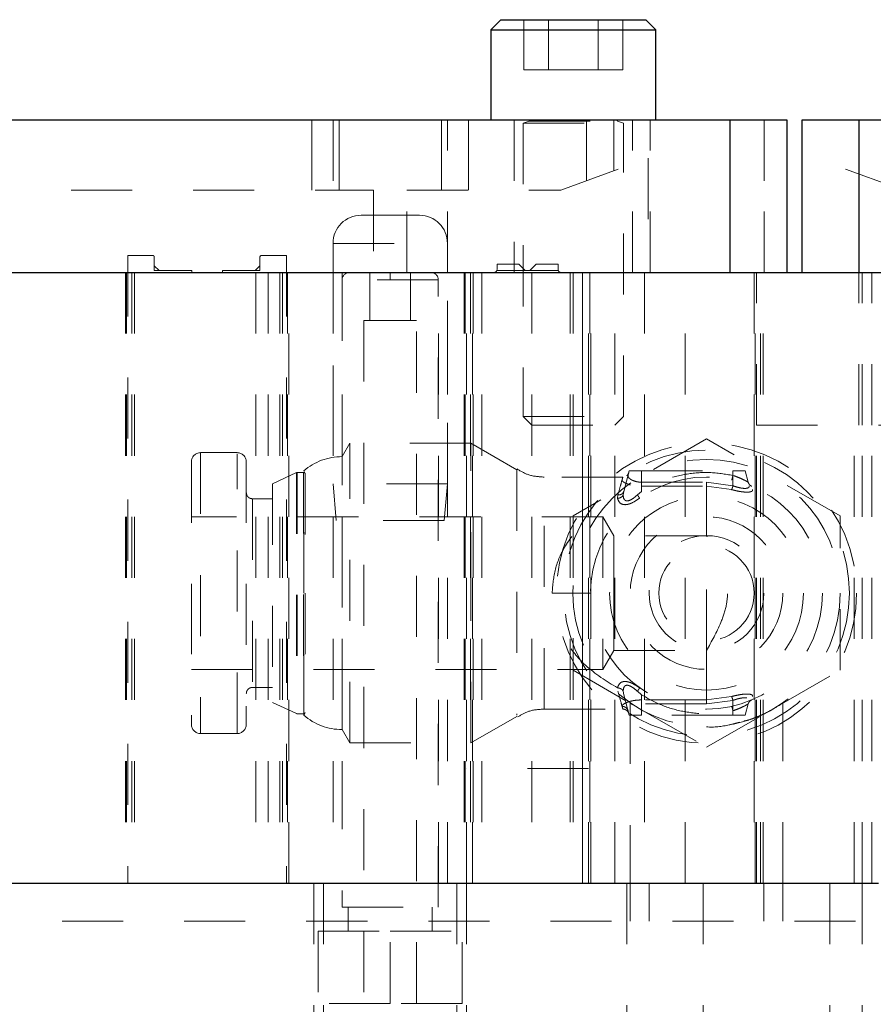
# Model space of a CAD drawing. Header units: inches. Extents: x 1880 to 2363, y -453 to -54.
# Tile 824 of 1056: x 2041.17 to 2042.57, y -79.84 to -78.23. Entities that reach past the tile are written whole.
import ezdxf

# ---------------------------------------------------------------- set-up
doc = ezdxf.new("R2010")
doc.units = ezdxf.units.IN
doc.header["$LTSCALE"] = 0.5
doc.header["$MEASUREMENT"] = 0
doc.linetypes.add('HIDDEN', pattern=[0.225, 0.15, -0.075])
for name, color, linetype in [('DIE-M-S', 8, 'Continuous'), ('DIE-M-S2', 1, 'Continuous'), ('DIE-M-S3', 8, 'Continuous'), ('RAI-M-S', 8, 'Continuous'), ('SVD-M-S', 8, 'Continuous')]:
    doc.layers.add(name, color=color, linetype=linetype)

msp = doc.modelspace()

# ---------------------------------------------------------------- linework, layer by layer
at = {"layer": 'DIE-M-S', "linetype": 'Continuous', "lineweight": 25}
for p, q in [((2038.90679, -78.64382), (2042.60679, -78.64382)), ((2038.93179, -79.64382), (2042.58179, -79.64382))]:
    msp.add_line(p, q, dxfattribs=at)
at = {"layer": 'DIE-M-S', "linetype": 'HIDDEN', "lineweight": 18}
for p, q in [((2041.34791, -78.64382), (2041.34791, -79.64382)), ((2041.34985, -78.64382), (2041.34985, -79.64382)), ((2041.34985, -78.64382), (2041.34985, -79.64382)), ((2041.35833, -78.64382), (2041.35833, -79.64382)), ((2041.35833, -78.64382), (2041.35833, -79.64382)), ((2041.36275, -78.64382), (2041.36275, -79.64382)), ((2041.36275, -78.64382), (2041.36275, -79.64382)), ((2041.58179, -78.64382), (2041.58179, -79.64382)), ((2041.60084, -78.64382), (2041.60084, -79.64382)), ((2041.60525, -78.64382), (2041.60525, -79.64382)), ((2041.61373, -78.64382), (2041.61373, -79.64382)), ((2041.61567, -79.64382), (2041.61567, -78.64382)), ((2041.68804, -78.64382), (2041.68804, -79.64382)), ((2041.70279, -78.64382), (2041.70279, -79.64382)), ((2041.86079, -79.64382), (2041.86079, -78.64382)), ((2041.87554, -79.64382), (2041.87554, -78.64382)), ((2041.90291, -78.64382), (2041.90291, -79.64382)), ((2041.90485, -78.64382), (2041.90485, -79.64382)), ((2041.90485, -78.64382), (2041.90485, -79.64382)), ((2041.90679, -79.64382), (2041.90679, -78.64382)), ((2041.91333, -78.64382), (2041.91333, -79.64382)), ((2041.91679, -79.64382), (2041.91679, -78.64382)), ((2041.91775, -78.64382), (2041.91775, -79.64382)), ((2042.01379, -78.64382), (2042.01379, -79.64382)), ((2042.09679, -79.64382), (2042.09679, -78.64382)), ((2042.09679, -78.64382), (2042.09679, -79.45632)), ((2042.10679, -79.64382), (2042.10679, -78.64382)), ((2042.10873, -78.64382), (2042.10873, -79.64382)), ((2042.11067, -79.64382), (2042.11067, -78.64382)), ((2042.14979, -79.64382), (2042.14979, -78.64382)), ((2042.19829, -78.64382), (2042.19829, -79.64382)), ((2042.26529, -79.64382), (2042.26529, -78.64382)), ((2042.37791, -78.64382), (2042.37791, -79.64382)), ((2042.37985, -79.64382), (2042.37985, -78.64382)), ((2042.37985, -79.64382), (2042.37985, -78.64382)), ((2042.38833, -79.64382), (2042.38833, -78.64382)), ((2042.38833, -79.64382), (2042.38833, -78.64382)), ((2042.39275, -79.64382), (2042.39275, -78.64382)), ((2042.39275, -79.64382), (2042.39275, -78.64382)), ((2042.17502, -79.3487), (2042.17502, -79.64382)), ((2042.42502, -79.64382), (2042.42502, -79.34892))]:
    msp.add_line(p, q, dxfattribs=at)
for radius in [0.24581, 0.234, 0.219]:
    msp.add_circle((2042.30002, -79.16882), radius, dxfattribs=at)
for points, knots in [([(2042.17511, -79.3487), (2042.1753, -79.34898), (2042.17551, -79.34929), (2042.18059, -79.35235), (2042.18096, -79.35258)], [0, 0, 0, 0, 0.9262775, 1, 1, 1, 1]), ([(2042.36136, -79.37854), (2042.36416, -79.37787), (2042.37918, -79.37428), (2042.40091, -79.36347), (2042.41919, -79.35286), (2042.4264, -79.3477), (2042.42474, -79.34883), (2042.4246, -79.34892)], [0, 0, 0, 0, 0.0697224, 0.3736975, 0.7110293, 0.9762583, 1, 1, 1, 1]), ([(2042.3, -79.38781), (2042.30001, -79.38782), (2042.31228, -79.389), (2042.33218, -79.38627), (2042.34842, -79.3819), (2042.35394, -79.38041)], [0, 0, 0, 0, 0.00060331, 0.66034771, 1, 1, 1, 1])]:
    msp.add_open_spline(points, degree=3, knots=knots, dxfattribs=at)
at = {"layer": 'DIE-M-S2', "linetype": 'HIDDEN', "lineweight": 18}
for p, q in [((2041.35179, -78.61582), (2041.39229, -78.61582)), ((2041.35179, -78.61582), (2041.35179, -79.64382)), ((2041.39529, -78.64057), (2041.39529, -78.61882)), ((2041.56829, -78.64057), (2041.56829, -78.61882)), ((2041.57129, -78.61582), (2041.61179, -78.61582)), ((2041.61179, -78.61582), (2041.61179, -79.64382)), ((2041.40315, -78.64057), (2041.39529, -78.63272)), ((2041.56829, -78.63272), (2041.56044, -78.64057)), ((2041.95679, -78.63882), (2041.95679, -78.63007)), ((2041.99265, -78.63007), (2041.95679, -78.63007)), ((2042.00315, -78.64057), (2041.99265, -78.63007)), ((2042.02094, -78.63007), (2042.01044, -78.64057)), ((2042.05679, -78.63007), (2042.02094, -78.63007)), ((2042.05679, -78.63882), (2042.05679, -78.63007)), ((2041.45679, -78.64057), (2041.39529, -78.64057)), ((2041.45679, -78.64382), (2041.45679, -78.64057)), ((2041.50679, -78.64057), (2041.50679, -78.64382)), ((2041.56829, -78.64057), (2041.50679, -78.64057)), ((2041.56179, -78.64382), (2041.56179, -79.64382)), ((2041.93179, -78.64382), (2041.93179, -79.64382)), ((2041.95179, -78.64382), (2042.06179, -78.64382)), ((2041.9567, -78.63979), (2041.95648, -78.64057)), ((2041.95648, -78.64057), (2042.05711, -78.64057)), ((2041.95679, -78.63882), (2041.9567, -78.63979)), ((2042.05689, -78.63979), (2042.05679, -78.63882)), ((2042.05711, -78.64057), (2042.05689, -78.63979)), ((2042.07679, -78.64382), (2042.07679, -79.64382)), ((2042.08179, -78.64382), (2042.08179, -79.64382)), ((2042.38179, -78.89382), (2042.38179, -78.64382)), ((2042.54962, -78.89382), (2042.54962, -78.64382)), ((2042.55479, -78.89382), (2042.55479, -78.64382)), ((2042.57105, -78.89382), (2042.57105, -78.64382)), ((2042.38179, -78.89382), (2042.71379, -78.89382)), ((2042.10679, -79.45582), (2041.90679, -79.45582)), ((2042.10679, -79.45632), (2041.90679, -79.45632)), ((2041.91679, -79.64382), (2041.91679, -79.45632)), ((2042.09679, -79.45632), (2042.09679, -79.64382))]:
    msp.add_line(p, q, dxfattribs=at)
for centre, radius, start, end in [((2041.39229, -78.61882), 0.003, 0, 90), ((2041.57129, -78.61882), 0.003, 90, 180), ((2041.95179, -78.63882), 0.005, 270, 339.48857), ((2042.06179, -78.63882), 0.005, 200.51143, 270)]:
    msp.add_arc(centre, radius, start, end, dxfattribs=at)
at = {"layer": 'DIE-M-S3', "linetype": 'HIDDEN', "lineweight": 18}
for p, q in [((2041.74833, -78.64382), (2041.74833, -78.72256)), ((2041.81526, -78.72256), (2041.81526, -78.64382)), ((2041.86053, -78.65563), (2041.70305, -78.65563)), ((2041.70305, -78.65563), (2041.70305, -79.68319)), ((2041.78179, -78.65563), (2041.86053, -78.65563)), ((2041.86053, -79.68319), (2041.86053, -78.65563)), ((2041.73848, -78.72256), (2041.8251, -78.72256)), ((2041.73848, -78.72256), (2041.73848, -79.84067)), ((2041.8251, -79.84067), (2041.8251, -78.72256)), ((2042.38179, -79.64382), (2042.38179, -78.89382)), ((2042.38179, -78.89382), (2042.71379, -78.89382)), ((2042.54179, -79.64382), (2042.54179, -78.89382)), ((2042.55479, -79.64382), (2042.55479, -78.89382)), ((2042.57105, -79.64382), (2042.57105, -78.89382)), ((2041.65679, -79.64382), (2041.65679, -80.14382)), ((2041.67242, -79.64382), (2041.67242, -80.14382)), ((2041.89117, -80.14382), (2041.89117, -79.64382)), ((2041.90679, -80.14382), (2041.90679, -79.64382)), ((2042.16929, -79.64382), (2042.16929, -80.14382)), ((2042.17502, -79.70632), (2042.17502, -79.64382)), ((2042.20627, -79.70632), (2042.20627, -79.64382)), ((2042.29429, -80.14382), (2042.29429, -79.64382)), ((2042.39377, -79.70632), (2042.39377, -79.64382)), ((2042.42502, -79.70632), (2042.42502, -79.64382)), ((2042.50179, -80.14382), (2042.50179, -79.64382)), ((2042.55479, -80.14382), (2042.55479, -79.64382)), ((2041.70305, -79.68319), (2041.86053, -79.68319)), ((2041.71289, -79.68319), (2041.71289, -79.72256)), ((2041.85069, -79.72256), (2041.85069, -79.68319)), ((2040.64429, -79.70632), (2042.57554, -79.70632)), ((2041.66368, -79.72256), (2041.78179, -79.72256)), ((2041.66368, -79.72256), (2041.66368, -79.84067)), ((2041.78179, -79.84067), (2041.78179, -79.72256)), ((2041.78179, -79.72256), (2041.8999, -79.72256)), ((2041.8999, -79.84067), (2041.8999, -79.72256)), ((2041.78179, -79.84067), (2041.66368, -79.84067)), ((2041.8999, -79.84067), (2041.78179, -79.84067))]:
    msp.add_line(p, q, dxfattribs=at)
at = {"layer": 'DIE-M-S3', "linetype": 'Continuous', "lineweight": 25}
msp.add_line((2038.93179, -79.64382), (2042.58179, -79.64382), dxfattribs=at)
at = {"layer": 'DIE-M-S3', "linetype": 'HIDDEN', "lineweight": 18}
for centre, start, end in [((2041.71486, -78.65563), 90, 180), ((2041.84872, -78.65563), 0, 90)]:
    msp.add_arc(centre, 0.01181, start, end, dxfattribs=at)
msp.add_open_spline([(2041.78179, -78.65563), (2041.78179, -78.65396), (2041.78179, -78.65047), (2041.78179, -78.64651), (2041.78179, -78.6442), (2041.78179, -78.64394), (2041.78179, -78.64382)], degree=3, knots=[0, 0, 0, 0, 0.2702613, 0.5624294, 0.7897364, 1, 1, 1, 1], dxfattribs=at)
at = {"layer": 'RAI-M-S', "linetype": 'Continuous', "lineweight": 25}
for p, q in [((2038.92479, -78.39382), (2042.33879, -78.39382)), ((2042.33879, -78.64382), (2042.33879, -78.39382)), ((2042.33879, -78.39382), (2042.43179, -78.39382)), ((2042.43179, -78.39382), (2042.43179, -78.64382)), ((2042.45679, -78.64382), (2042.45679, -78.39382)), ((2042.45679, -78.39382), (2042.54979, -78.39382)), ((2042.54979, -78.39382), (2042.54979, -78.64382)), ((2042.54979, -78.39382), (2044.23691, -78.39382))]:
    msp.add_line(p, q, dxfattribs=at)
at = {"layer": 'RAI-M-S', "linetype": 'HIDDEN', "lineweight": 18}
for p, q in [((2041.65335, -78.39382), (2041.65335, -78.50882)), ((2041.65335, -78.50882), (2041.65335, -78.39382)), ((2041.68804, -78.39382), (2041.68804, -78.64382)), ((2041.69795, -78.50882), (2041.69795, -78.39382)), ((2041.69795, -78.39382), (2041.69795, -78.50882)), ((2041.86564, -78.39382), (2041.86564, -78.50882)), ((2041.86564, -78.50882), (2041.86564, -78.39382)), ((2041.87554, -78.64382), (2041.87554, -78.39382)), ((2041.91024, -78.50882), (2041.91024, -78.39382)), ((2041.91024, -78.39382), (2041.91024, -78.50882)), ((2041.98479, -78.39382), (2041.98479, -78.64382)), ((2042.10335, -78.39382), (2042.10335, -78.49346)), ((2042.10335, -78.49346), (2042.10335, -78.39382)), ((2042.14795, -78.47723), (2042.14795, -78.39382)), ((2042.14795, -78.39382), (2042.14795, -78.47723)), ((2042.17879, -78.64382), (2042.17879, -78.39382)), ((2042.20781, -78.64382), (2042.20781, -78.39382)), ((2042.20781, -78.64382), (2042.20781, -78.39382)), ((2042.33879, -78.39382), (2042.33879, -78.64382)), ((2042.39455, -78.39382), (2042.39455, -78.64382)), ((2042.39455, -78.64382), (2042.39455, -78.39382)), ((2042.54979, -78.48267), (2042.54979, -78.39382)), ((2042.54979, -78.39382), (2042.54979, -78.48267)), ((2042.54979, -78.64382), (2042.54979, -78.39382)), ((2042.06116, -78.50882), (2042.20466, -78.45659)), ((2042.20466, -78.45659), (2042.20466, -78.64382)), ((2042.62164, -78.50882), (2042.45679, -78.44882)), ((2041.05892, -78.50882), (2041.75466, -78.50882)), ((2041.75466, -78.50882), (2041.75466, -78.64382)), ((2041.80892, -78.64382), (2041.80892, -78.50882)), ((2041.80892, -78.50882), (2042.06116, -78.50882))]:
    msp.add_line(p, q, dxfattribs=at)
at = {"layer": 'SVD-M-S', "linetype": 'Continuous', "lineweight": 25}
for p, q in [((2041.96319, -78.22982), (2041.94679, -78.24622)), ((2041.96319, -78.22982), (2042.20039, -78.22982)), ((2042.21679, -78.24622), (2042.20039, -78.22982)), ((2041.94679, -78.24622), (2041.94679, -78.39382)), ((2041.94679, -78.24622), (2042.21679, -78.24622)), ((2042.21679, -78.39382), (2042.21679, -78.24622))]:
    msp.add_line(p, q, dxfattribs=at)
at = {"layer": 'SVD-M-S', "linetype": 'HIDDEN', "lineweight": 18}
for p, q in [((2042.0006, -78.31182), (2042.0006, -78.22982)), ((2042.0412, -78.31182), (2042.0412, -78.22982)), ((2042.12239, -78.31182), (2042.12239, -78.22982)), ((2042.16298, -78.31182), (2042.16298, -78.22982)), ((2042.0006, -78.31182), (2042.0412, -78.31182)), ((2042.0412, -78.31182), (2042.12239, -78.31182)), ((2042.12239, -78.31182), (2042.16298, -78.31182)), ((2041.99979, -78.39382), (2041.99979, -78.39421)), ((2041.99979, -78.39421), (2042.16379, -78.39421)), ((2042.0096, -78.39574), (2041.99979, -78.39931)), ((2042.0096, -78.39574), (2042.15399, -78.39574)), ((2042.16379, -78.39931), (2042.15399, -78.39574)), ((2042.16379, -78.39421), (2042.16379, -78.39382)), ((2041.99979, -78.39931), (2042.16379, -78.39931)), ((2041.99979, -78.39931), (2041.99979, -78.87982)), ((2042.16379, -78.87982), (2042.16379, -78.39931)), ((2041.82954, -78.55007), (2041.73404, -78.55007)), ((2041.68804, -78.59607), (2041.87554, -78.59607)), ((2041.68804, -78.59607), (2041.68804, -78.99007)), ((2041.87554, -78.99007), (2041.87554, -78.59607)), ((2041.99979, -78.87982), (2042.16379, -78.87982)), ((2041.99979, -78.87982), (2042.01379, -78.89382)), ((2042.14979, -78.89382), (2042.16379, -78.87982)), ((2042.01379, -78.89382), (2042.14979, -78.89382)), ((2041.71572, -78.92332), (2041.70302, -78.94532)), ((2041.71572, -79.41432), (2041.71572, -78.92332)), ((2041.91389, -78.92332), (2041.71572, -78.92332)), ((2041.91389, -79.16882), (2041.91389, -78.92332)), ((2041.98913, -78.96676), (2041.91389, -78.92332)), ((2042.30002, -78.91623), (2042.08127, -79.04252)), ((2042.51877, -79.04252), (2042.30002, -78.91623)), ((2041.53102, -78.93882), (2041.47102, -78.93882)), ((2041.47102, -78.93927), (2041.47102, -79.39836)), ((2041.53102, -79.39882), (2041.53102, -78.94063)), ((2041.54602, -78.95382), (2041.54602, -79.38382)), ((2041.70302, -79.39232), (2041.70302, -78.94532)), ((2041.62809, -78.9716), (2041.58902, -78.98982)), ((2041.62809, -78.9716), (2041.62809, -79.3642)), ((2041.63976, -78.97132), (2041.62936, -78.97132)), ((2041.62936, -78.97178), (2041.62936, -79.36586)), ((2041.63976, -78.97132), (2041.63976, -79.36448)), ((2041.64002, -79.16882), (2041.64002, -78.96876)), ((2041.64236, -78.97282), (2041.64002, -78.96876)), ((2041.64236, -78.97282), (2041.64236, -79.16882)), ((2041.98913, -78.96676), (2041.98913, -79.36899)), ((2042.1644, -79.00222), (2042.17335, -78.96882)), ((2042.19335, -78.96882), (2042.17335, -78.96882)), ((2042.19335, -78.96882), (2042.19335, -79.00222)), ((2042.19335, -78.96882), (2042.34335, -78.96882)), ((2042.19335, -78.98721), (2042.19335, -78.96882)), ((2042.34335, -78.97616), (2042.34335, -78.96882)), ((2042.34335, -78.96882), (2042.36335, -78.96882)), ((2042.34335, -78.96882), (2042.34335, -78.99307)), ((2042.36828, -78.98721), (2042.36335, -78.96882)), ((2041.58902, -78.98982), (2041.58902, -79.34782)), ((2041.87554, -78.99007), (2041.68804, -78.99007)), ((2041.68804, -78.99007), (2041.69329, -79.05007)), ((2041.87029, -79.05007), (2041.87554, -78.99007)), ((2042.16289, -78.97882), (2042.03413, -78.97882)), ((2042.03413, -79.35882), (2042.03413, -78.98059)), ((2042.19335, -78.98721), (2042.30002, -78.98721)), ((2042.30002, -78.98721), (2042.30002, -78.99383)), ((2042.30002, -78.98721), (2042.34335, -78.99307)), ((2042.15414, -79.01358), (2042.15474, -79.0081)), ((2042.16357, -79.008), (2042.1644, -79.00223)), ((2042.18678, -79.008), (2042.19335, -79.00222)), ((2042.19335, -78.99383), (2042.30002, -78.99383)), ((2042.30002, -78.99383), (2042.34119, -78.9994)), ((2042.30002, -78.99383), (2042.30002, -79.07482)), ((2041.55602, -79.01432), (2041.55602, -79.32332)), ((2041.58902, -79.01432), (2041.55602, -79.01432)), ((2042.13002, -79.04382), (2041.45602, -79.04382)), ((2041.87029, -79.05007), (2041.69329, -79.05007)), ((2042.08127, -79.04252), (2042.08127, -79.29511)), ((2042.13002, -79.04382), (2042.13002, -79.29382)), ((2042.14792, -79.07482), (2042.13002, -79.04382)), ((2042.51877, -79.29511), (2042.51877, -79.04252)), ((2042.14792, -79.07482), (2042.14792, -79.16882)), ((2042.30002, -79.07482), (2042.14792, -79.07482)), ((2042.30002, -79.26282), (2042.30002, -79.07482)), ((2041.64002, -79.36888), (2041.64002, -79.16882)), ((2041.64236, -79.16882), (2041.64236, -79.36482)), ((2041.91389, -79.41432), (2041.91389, -79.16882)), ((2042.14792, -79.16882), (2042.14792, -79.26282)), ((2042.13002, -79.29382), (2042.14792, -79.26282)), ((2042.14792, -79.26282), (2042.30002, -79.26282)), ((2042.30002, -79.26282), (2042.30002, -79.3438)), ((2041.45602, -79.29382), (2042.13002, -79.29382)), ((2042.08127, -79.29511), (2042.18451, -79.35472)), ((2042.4156, -79.35468), (2042.51877, -79.29511)), ((2041.55602, -79.32332), (2041.58902, -79.32332)), ((2042.1644, -79.33541), (2042.16357, -79.32963)), ((2042.19335, -79.33541), (2042.18678, -79.32963)), ((2042.1644, -79.33541), (2042.17335, -79.36882)), ((2042.19335, -79.33541), (2042.19335, -79.36882)), ((2042.30002, -79.3438), (2042.19335, -79.3438)), ((2042.34119, -79.33824), (2042.30002, -79.3438)), ((2042.30002, -79.3438), (2042.30002, -79.35043)), ((2042.30002, -79.35043), (2042.34335, -79.34457)), ((2042.34335, -79.34457), (2042.34335, -79.36882)), ((2041.58902, -79.34782), (2041.62809, -79.36604)), ((2042.03413, -79.35882), (2042.16289, -79.35882)), ((2042.17139, -79.36148), (2042.17264, -79.36617)), ((2042.19335, -79.35043), (2042.19335, -79.36882)), ((2042.30002, -79.35043), (2042.19335, -79.35043)), ((2042.19623, -79.36149), (2042.30002, -79.42141)), ((2042.30002, -79.42141), (2042.40455, -79.36106)), ((2042.34335, -79.36148), (2042.34335, -79.36882)), ((2042.36828, -79.35043), (2042.36335, -79.36882)), ((2041.62936, -79.36632), (2041.63976, -79.36632)), ((2041.64002, -79.36888), (2041.64236, -79.36482)), ((2041.91389, -79.41432), (2041.98913, -79.37088)), ((2042.17276, -79.36663), (2042.17153, -79.36361)), ((2042.19335, -79.36882), (2042.17335, -79.36882)), ((2042.34335, -79.36882), (2042.19335, -79.36882)), ((2042.36335, -79.36882), (2042.34335, -79.36882)), ((2041.70302, -79.39232), (2041.71572, -79.41432)), ((2041.47102, -79.39882), (2041.53102, -79.39882)), ((2041.71572, -79.41432), (2041.91389, -79.41432))]:
    msp.add_line(p, q, dxfattribs=at)
for radius in [0.19, 0.15875, 0.125, 0.094, 0.07812]:
    msp.add_circle((2042.30002, -79.16882), radius, dxfattribs=at)
for centre, radius, start, end in [((2042.00933, -78.395), 0.000787, 290, 90), ((2042.15426, -78.395), 0.000787, 90, 250), ((2041.73404, -78.59607), 0.046, 90, 180), ((2041.82954, -78.59607), 0.046, 0, 90), ((2041.47102, -78.95382), 0.015, 90, 180), ((2041.53102, -78.95382), 0.015, 0, 90), ((2041.70302, -79.04169), 0.09637, 90, 130.82125), ((2041.62936, -78.97432), 0.003, 90, 115), ((2041.63976, -78.97432), 0.003, 30, 90), ((2041.62936, -79.36332), 0.003, 245, 270), ((2041.63976, -79.36332), 0.003, 270, 330), ((2041.70302, -79.29594), 0.09637, 229.17875, 270), ((2041.47102, -79.38382), 0.015, 180, 270), ((2041.53102, -79.38382), 0.015, 270, 0)]:
    msp.add_arc(centre, radius, start, end, dxfattribs=at)
for points, knots in [([(2041.45602, -78.95382), (2041.45602, -78.95669), (2041.45602, -78.96111), (2041.45602, -78.98792), (2041.45602, -79.01567), (2041.45602, -79.05011), (2041.45602, -79.10017), (2041.45602, -79.14177), (2041.45602, -79.16882)], [0, 0, 0, 0, 0.2394568, 0.3683607, 0.5, 0.6316393, 0.7605432, 1, 1, 1, 1]), ([(2042.03413, -78.97882), (2042.02552, -78.97832), (2042.0096, -78.9774), (2041.99593, -78.9693), (2041.98966, -78.96558)], [0, 0, 0, 0, 0.54154309, 1, 1, 1, 1]), ([(2042.16925, -78.97662), (2042.1701, -78.97581), (2042.17174, -78.97423), (2042.17242, -78.97206), (2042.17276, -78.97101)], [0, 0, 0, 0, 0.5145152, 1, 1, 1, 1]), ([(2042.17254, -78.97184), (2042.17258, -78.9717), (2042.17292, -78.97045), (2042.1721, -78.97348), (2042.17139, -78.97616)], [0, 0, 0, 0, 0.1170782, 1, 1, 1, 1]), ([(2042.17139, -78.97616), (2042.17148, -78.97724), (2042.17166, -78.97941), (2042.17562, -78.98264), (2042.18011, -78.98481), (2042.18417, -78.98615), (2042.18857, -78.98703), (2042.19179, -78.98715), (2042.19335, -78.98721)], [0, 0, 0, 0, 0.2499935, 0.5021453, 0.6386765, 0.7531579, 0.8799603, 1, 1, 1, 1]), ([(2042.34335, -78.97616), (2042.33052, -78.97405), (2042.30486, -78.96984), (2042.26572, -78.97325), (2042.22761, -78.98322), (2042.20481, -78.99587), (2042.19335, -79.00222)], [0, 0, 0, 0, 0.2489015, 0.4975118, 0.747418, 1, 1, 1, 1]), ([(2042.34119, -78.98333), (2042.34127, -78.98325), (2042.34143, -78.98308), (2042.34196, -78.98152), (2042.34262, -78.97916), (2042.34311, -78.97714), (2042.34335, -78.97616)], [0, 0, 0, 0, 0.2420092, 0.4984772, 0.7557703, 1, 1, 1, 1]), ([(2042.36828, -78.98721), (2042.36818, -78.98715), (2042.36797, -78.98703), (2042.36636, -78.98615), (2042.36389, -78.98481), (2042.3596, -78.98264), (2042.35268, -78.97941), (2042.34645, -78.97724), (2042.34335, -78.97616)], [0, 0, 0, 0, 0.1201399, 0.2468608, 0.3613044, 0.4978623, 0.7500165, 1, 1, 1, 1]), ([(2042.15474, -79.0081), (2042.15644, -79.00206), (2042.15979, -78.99018), (2042.16253, -78.98047), (2042.16278, -78.9796), (2042.16289, -78.97919)], [0, 0, 0, 0, 0.3528085, 0.6951475, 1, 1, 1, 1]), ([(2042.16173, -78.98333), (2042.16172, -78.98383), (2042.16171, -78.98482), (2042.16342, -78.98655), (2042.16629, -78.98836), (2042.17033, -78.99015), (2042.17379, -78.99115), (2042.17551, -78.99165)], [0, 0, 0, 0, 0.19644162, 0.39448012, 0.59743034, 0.80062501, 1, 1, 1, 1]), ([(2041.55602, -79.01432), (2041.55508, -79.01424), (2041.55294, -79.01406), (2041.55011, -79.01259), (2041.54786, -79.01033), (2041.54633, -79.00756), (2041.54613, -79.00542), (2041.54602, -79.00432)], [0, 0, 0, 0, 0.180825, 0.4095525, 0.5903775, 0.7897952, 1, 1, 1, 1]), ([(2042.16357, -79.008), (2042.16315, -79.00876), (2042.1623, -79.0103), (2042.16, -79.0121), (2042.1572, -79.01333), (2042.15514, -79.0135), (2042.15414, -79.01358)], [0, 0, 0, 0, 0.2439708, 0.5000063, 0.7560382, 1, 1, 1, 1]), ([(2042.15474, -79.0081), (2042.15582, -79.00809), (2042.15805, -79.00808), (2042.16104, -79.00684), (2042.16337, -79.00485), (2042.16406, -79.00308), (2042.1644, -79.00223)], [0, 0, 0, 0, 0.2427428, 0.5000004, 0.7572578, 1, 1, 1, 1]), ([(2042.16357, -79.008), (2042.16362, -79.00961), (2042.16371, -79.01245), (2042.16509, -79.01568), (2042.16715, -79.01747), (2042.16984, -79.01808), (2042.17313, -79.01746), (2042.17705, -79.01565), (2042.18173, -79.01243), (2042.18495, -79.0096), (2042.18678, -79.008)], [0, 0, 0, 0, 0.1703651, 0.3011995, 0.4056816, 0.5005288, 0.5956973, 0.7006313, 0.8305043, 1, 1, 1, 1]), ([(2042.19046, -79.01358), (2042.19043, -79.0135), (2042.19037, -79.01333), (2042.18958, -79.0121), (2042.18837, -79.0103), (2042.1873, -79.00876), (2042.18678, -79.008)], [0, 0, 0, 0, 0.2439632, 0.4999952, 0.75603, 1, 1, 1, 1]), ([(2042.34119, -78.9994), (2042.34132, -78.99908), (2042.3416, -78.99844), (2042.34214, -78.99693), (2042.34273, -78.99514), (2042.34315, -78.99375), (2042.34335, -78.99307)], [0, 0, 0, 0, 0.2467449, 0.4999991, 0.7532537, 1, 1, 1, 1]), ([(2042.34119, -78.9994), (2042.34356, -79.00002), (2042.34823, -79.00124), (2042.35508, -79.00255), (2042.36131, -79.00336), (2042.36664, -79.0036), (2042.3709, -79.00331), (2042.37389, -79.00249), (2042.37563, -79.0012), (2042.37557, -79.00001), (2042.37554, -78.9994)], [0, 0, 0, 0, 0.1314575, 0.2583214, 0.3826687, 0.5065667, 0.6271707, 0.7483349, 0.8719717, 1, 1, 1, 1]), ([(2042.34335, -78.99307), (2042.34517, -78.99372), (2042.34865, -78.99495), (2042.35392, -78.99633), (2042.35876, -78.99719), (2042.3631, -78.99753), (2042.3652, -78.99725), (2042.36626, -78.99711)], [0, 0, 0, 0, 0.211385, 0.4036353, 0.6067975, 0.8034451, 1, 1, 1, 1]), ([(2042.36626, -78.99711), (2042.36713, -78.99685), (2042.36882, -78.99635), (2042.37003, -78.99494), (2042.36991, -78.99371), (2042.36985, -78.99307)], [0, 0, 0, 0, 0.334917, 0.651967, 1, 1, 1, 1]), ([(2042.04702, -79.16882), (2042.04814, -79.15552), (2042.05049, -79.12777), (2042.06979, -79.08629), (2042.10381, -79.04453), (2042.13592, -79.02478), (2042.15414, -79.01358)], [0, 0, 0, 0, 0.18374305, 0.38325524, 0.65022818, 1, 1, 1, 1]), ([(2042.1665, -79.02406), (2042.16499, -79.02393), (2042.16189, -79.02365), (2042.15676, -79.02069), (2042.15521, -79.01649), (2042.15414, -79.01358)], [0, 0, 0, 0, 0.2251045, 0.4621105, 1, 1, 1, 1]), ([(2042.19047, -79.01358), (2042.18607, -79.01648), (2042.17973, -79.02066), (2042.17156, -79.02364), (2042.16816, -79.02392), (2042.1665, -79.02406)], [0, 0, 0, 0, 0.5355352, 0.7725804, 1, 1, 1, 1]), ([(2042.30002, -79.26282), (2042.30833, -79.248), (2042.32115, -79.22513), (2042.33287, -79.19154), (2042.33544, -79.16512), (2042.32913, -79.12949), (2042.31464, -79.10068), (2042.30287, -79.07985), (2042.30002, -79.07482)], [0, 0, 0, 0, 0.2633513, 0.4062956, 0.5168653, 0.6274729, 0.9099334, 1, 1, 1, 1]), ([(2041.45602, -79.16882), (2041.45602, -79.19586), (2041.45602, -79.23747), (2041.45602, -79.28753), (2041.45602, -79.32197), (2041.45602, -79.34972), (2041.45602, -79.37653), (2041.45602, -79.38095), (2041.45602, -79.38382)], [0, 0, 0, 0, 0.2394568, 0.3683607, 0.5, 0.6316393, 0.7605432, 1, 1, 1, 1]), ([(2042.11002, -79.16882), (2042.10918, -79.16882), (2042.10788, -79.16882), (2042.10003, -79.16882), (2042.0919, -79.16882), (2042.0818, -79.16882), (2042.06714, -79.16882), (2042.05494, -79.16882), (2042.04702, -79.16882)], [0, 0, 0, 0, 0.2394567, 0.3683606, 0.5, 0.6316395, 0.7605433, 1, 1, 1, 1]), ([(2042.15414, -79.32405), (2042.13593, -79.31286), (2042.10381, -79.29311), (2042.06979, -79.25135), (2042.05049, -79.20987), (2042.04814, -79.18212), (2042.04702, -79.16882)], [0, 0, 0, 0, 0.349724, 0.6167216, 0.8162417, 1, 1, 1, 1]), ([(2042.15414, -79.32405), (2042.1552, -79.32113), (2042.15674, -79.31691), (2042.16192, -79.31405), (2042.16639, -79.31334), (2042.1716, -79.31406), (2042.1797, -79.31693), (2042.18606, -79.32114), (2042.19047, -79.32405)], [0, 0, 0, 0, 0.26903826, 0.38759583, 0.50021006, 0.6138634, 0.7323325, 1, 1, 1, 1]), ([(2041.54602, -79.33332), (2041.54613, -79.33222), (2041.54633, -79.33007), (2041.54786, -79.3273), (2041.55011, -79.32504), (2041.55294, -79.32358), (2041.55508, -79.3234), (2041.55602, -79.32332)], [0, 0, 0, 0, 0.2102048, 0.4096225, 0.5904475, 0.819175, 1, 1, 1, 1]), ([(2042.16357, -79.32963), (2042.16316, -79.32889), (2042.16232, -79.32736), (2042.16004, -79.32556), (2042.15723, -79.32432), (2042.15516, -79.32414), (2042.15414, -79.32405)], [0, 0, 0, 0, 0.2404859, 0.4952191, 0.7525175, 1, 1, 1, 1]), ([(2042.16289, -79.35845), (2042.16278, -79.35804), (2042.16254, -79.35718), (2042.1598, -79.3475), (2042.15644, -79.33557), (2042.15474, -79.32954)], [0, 0, 0, 0, 0.3022412, 0.647173, 1, 1, 1, 1]), ([(2042.16357, -79.32963), (2042.1637, -79.32717), (2042.16389, -79.32349), (2042.16664, -79.32036), (2042.16978, -79.31947), (2042.17379, -79.32037), (2042.17976, -79.32349), (2042.18397, -79.32717), (2042.18678, -79.32963)], [0, 0, 0, 0, 0.2587786, 0.3874383, 0.5000123, 0.6127889, 0.7412337, 1, 1, 1, 1]), ([(2042.18678, -79.32963), (2042.1873, -79.32888), (2042.18837, -79.32733), (2042.18958, -79.32553), (2042.19037, -79.32431), (2042.19043, -79.32414), (2042.19046, -79.32405)], [0, 0, 0, 0, 0.2439734, 0.500007, 0.7560379, 1, 1, 1, 1]), ([(2042.17551, -79.34599), (2042.17379, -79.34648), (2042.17033, -79.34749), (2042.16629, -79.34927), (2042.16342, -79.35108), (2042.16171, -79.35282), (2042.16172, -79.35381), (2042.16173, -79.3543)], [0, 0, 0, 0, 0.19948397, 0.40250987, 0.60557175, 0.80351564, 1, 1, 1, 1]), ([(2042.19335, -79.3438), (2042.19126, -79.34386), (2042.1871, -79.34396), (2042.18098, -79.34473), (2042.17736, -79.34556), (2042.17551, -79.34599)], [0, 0, 0, 0, 0.3289463, 0.6564005, 1, 1, 1, 1]), ([(2042.19335, -79.33541), (2042.20481, -79.34177), (2042.22761, -79.35441), (2042.26572, -79.36439), (2042.30486, -79.36779), (2042.33052, -79.36358), (2042.34335, -79.36148)], [0, 0, 0, 0, 0.2525837, 0.5024893, 0.751099, 1, 1, 1, 1]), ([(2042.37554, -79.33824), (2042.37557, -79.33763), (2042.37563, -79.33644), (2042.3739, -79.33515), (2042.37092, -79.33433), (2042.36666, -79.33404), (2042.36133, -79.33428), (2042.3551, -79.33508), (2042.34824, -79.33639), (2042.34357, -79.33761), (2042.34119, -79.33824)], [0, 0, 0, 0, 0.1278516, 0.2513319, 0.3723531, 0.4928195, 0.6168557, 0.741346, 0.8683659, 1, 1, 1, 1]), ([(2042.34119, -79.33824), (2042.34131, -79.33853), (2042.34157, -79.33913), (2042.34209, -79.34055), (2042.34269, -79.34237), (2042.34313, -79.34383), (2042.34335, -79.34457)], [0, 0, 0, 0, 0.22724043, 0.47292215, 0.7326437, 1, 1, 1, 1]), ([(2042.36626, -79.34053), (2042.3652, -79.34039), (2042.3631, -79.34011), (2042.35875, -79.34045), (2042.35392, -79.34131), (2042.34865, -79.34269), (2042.34517, -79.34392), (2042.34335, -79.34457)], [0, 0, 0, 0, 0.1964998, 0.3932301, 0.5963372, 0.7886424, 1, 1, 1, 1]), ([(2041.99056, -79.3716), (2041.99654, -79.36807), (2042.00993, -79.36017), (2042.02551, -79.3593), (2042.03413, -79.35882)], [0, 0, 0, 0, 0.4465768, 1, 1, 1, 1]), ([(2042.16173, -79.3543), (2042.16279, -79.35439), (2042.16497, -79.35456), (2042.16792, -79.35612), (2042.17027, -79.35848), (2042.17102, -79.3605), (2042.17139, -79.36148)], [0, 0, 0, 0, 0.2420088, 0.4984766, 0.7557698, 1, 1, 1, 1]), ([(2042.16173, -79.3543), (2042.16245, -79.35687), (2042.16325, -79.35973), (2042.16293, -79.35857), (2042.16289, -79.35845)], [0, 0, 0, 0, 0.8948337, 1, 1, 1, 1]), ([(2042.163, -79.35882), (2042.16381, -79.35887), (2042.16548, -79.35899), (2042.16786, -79.35996), (2042.17001, -79.36148), (2042.17103, -79.3629), (2042.17153, -79.36361)], [0, 0, 0, 0, 0.2379126, 0.4890881, 0.7459899, 1, 1, 1, 1]), ([(2042.34119, -79.3543), (2042.34127, -79.35439), (2042.34144, -79.35456), (2042.34196, -79.35613), (2042.34262, -79.35849), (2042.34311, -79.3605), (2042.34335, -79.36148)], [0, 0, 0, 0, 0.2431196, 0.5000043, 0.7568865, 1, 1, 1, 1]), ([(2042.34335, -79.36148), (2042.34645, -79.3604), (2042.35268, -79.35823), (2042.3596, -79.35499), (2042.36389, -79.35283), (2042.36636, -79.35149), (2042.36797, -79.35061), (2042.36818, -79.35049), (2042.36828, -79.35043)], [0, 0, 0, 0, 0.2499832, 0.5021377, 0.6387418, 0.7531398, 0.879895, 1, 1, 1, 1])]:
    msp.add_open_spline(points, degree=3, knots=knots, dxfattribs=at)
for points in [[(2042.37404, -78.99383), (2042.37337, -78.99349), (2042.37201, -78.99281), (2042.37034, -78.99124), (2042.36901, -78.98937), (2042.36852, -78.98793), (2042.36828, -78.98721)], [(2042.37404, -79.3438), (2042.37337, -79.34415), (2042.37201, -79.34483), (2042.37034, -79.3464), (2042.36901, -79.34827), (2042.36852, -79.34971), (2042.36828, -79.35043)]]:
    msp.add_open_spline(points, degree=3, dxfattribs=at)

doc.saveas('drawing.dxf')
